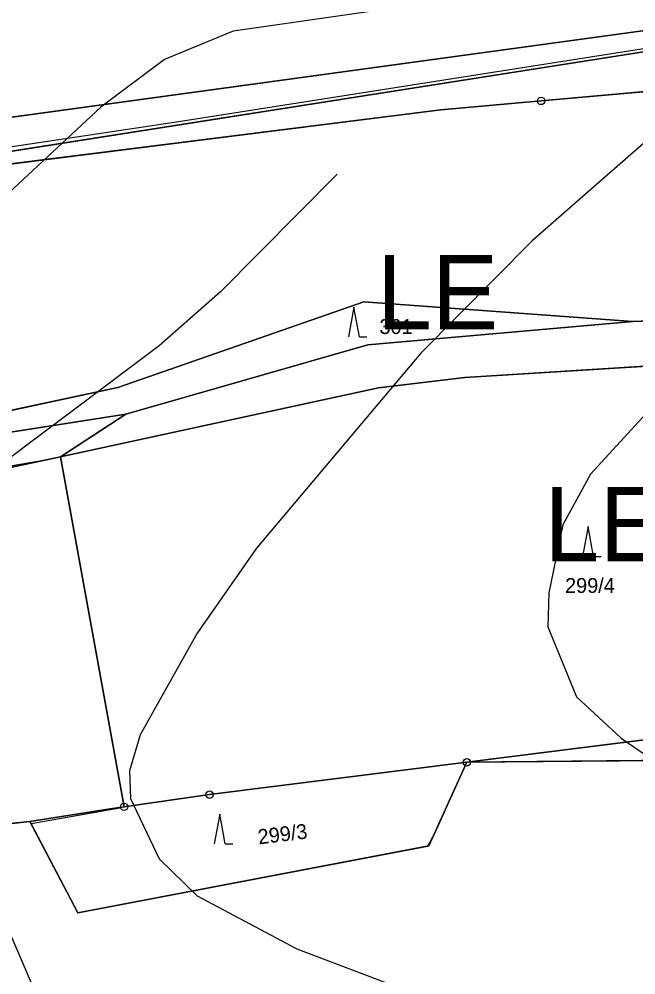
# Model space of a CAD drawing. Extents: x -706130 to -698555, y -971544 to -967260.
# Drawn here: x -703715.5 to -703632.5, y -970191.3 to -970062.6 of the extents above; entities that cross this region are included whole.
import ezdxf

# ---------------------------------------------------------------- set-up
doc = ezdxf.new("R2010")
doc.units = 0
for name, color, linetype in [('_Polohopis reambulance', 7, 'Continuous'), ('BPEJ hranice S', 7, 'Continuous'), ('BPEJ I-II trida ochrany S', 7, 'Continuous'), ('Docházková izochrona - VLAK N', 7, 'Continuous'), ('KN_Hranice_parcel', 7, 'Continuous'), ('KN_Parcelni cisla', 7, 'Continuous'), ('KN_Polygon parcely', 7, 'Continuous'), ('KN_POZEMKY_10_LESNI POZEMEK', 7, 'Continuous'), ('KN_POZEMKY_14_OSTATNI PLOCHA', 7, 'Continuous'), ('KN_POZEMKY_2_ORNA PUDA', 7, 'Continuous'), ('KN_POZEMKY_7_TTP', 7, 'Continuous'), ('KN_VYUZITI_17_ostatni plocha_ostatni komunikace', 7, 'Continuous'), ('KN_Značky bodu BP', 7, 'Continuous'), ('KN_Značky kultur', 7, 'Continuous'), ('Plochy lesní všeobecné S', 7, 'Continuous'), ('Plochy smíšené nezastavěného území všeobecné S', 7, 'Continuous'), ('Plochy zemědělské všeobecné CELEK S', 7, 'Continuous'), ('Regulační bloky v krajině S', 7, 'Continuous'), ('Regulační kódy v krajině S', 7, 'Continuous'), ('VÝŠKOPIS_vrstevnice hlavní', 7, 'Continuous')]:
    doc.layers.add(name, color=color, linetype=linetype)

msp = doc.modelspace()

# ---------------------------------------------------------------- linework, layer by layer
at = {"layer": '_Polohopis reambulance'}
msp.add_line((-703709.95, -970121.51), (-703701.13, -970115.77), dxfattribs=at)
at = {"layer": 'BPEJ hranice S'}
for points in [[(-703630.84, -970066.51), (-703694.35, -970076.49), (-703714.09, -970079.46), (-703737.03, -970082.91), (-703734.16, -970078.23), (-703727.86, -970067.95), (-703721.66, -970053.7), (-703710.51, -970039.44), (-703701.15, -970022.5), (-703700.21, -970020.75), (-703662.54, -970015.73), (-703662.07, -970012.54), (-703662.22, -970011.4), (-703662.68, -970008.09), (-703660.12, -970006.54), (-703663.21, -970006.89), (-703639.54, -969992.66)], [(-703584.65, -970101.63), (-703632.86, -970103.3), (-703669.08, -970100.67), (-703702.23, -970112.19), (-703737.12, -970119.68), (-703738.48, -970119.97), (-703737.1, -970084.68), (-703658.73, -970074.83), (-703645.23, -970073.63), (-703533.48, -970063.59)], [(-703712.99, -970194.37), (-703721.04, -970175.78), (-703722.8, -970171.56), (-703731.27, -970151.3), (-703734.78, -970144.43), (-703738.39, -970137.36), (-703738.39, -970127.59), (-703738.39, -970126.43), (-703732.05, -970125.35), (-703711.68, -970121.88), (-703709.95, -970121.51), (-703701.37, -970168.64), (-703701.97, -970168.73), (-703701.95, -970168.81), (-703713.92, -970170.95), (-703707.62, -970182.89), (-703660.48, -970173.94), (-703659.47, -970172), (-703655.23, -970162.65), (-703570.53, -970161.82), (-703450.72, -970210.98)]]:
    msp.add_lwpolyline(points, dxfattribs=at)
at = {"layer": 'BPEJ I-II trida ochrany S'}
msp.add_lwpolyline([(-703709.42, -970220.99), (-703709.42, -970220.99), (-703709.27, -970213.27), (-703712.99, -970194.37), (-703721.04, -970175.78), (-703722.8, -970171.56)], dxfattribs=at)
at = {"layer": 'Docházková izochrona - VLAK N'}
msp.add_circle((-704165.45, -969778.77), 800, dxfattribs=at)
at = {"layer": 'KN_Hranice_parcel'}
for p, q in [((-703753.98, -970080.95), (-703631.57, -970064.18)), ((-703701.37, -970168.64), (-703709.95, -970121.51)), ((-703562.22, -970150.94), (-703655.23, -970162.65)), ((-703714.1, -970170.6), (-703843.22, -970184.9))]:
    msp.add_line(p, q, dxfattribs=at)
for points in [[(-703404.51, -970004.05), (-703441.55, -970002.12), (-703532.52, -970024.69), (-703549.03, -970029.83), (-703569.73, -970037.36), (-703630.86, -970066.93), (-703770.88, -970088.93)], [(-703533.48, -970063.59), (-703645.23, -970073.63), (-703658.73, -970074.83), (-703741.2, -970085.2)], [(-703632.86, -970103.3), (-703584.65, -970101.63), (-703528.72, -970095.73)], [(-703709.95, -970121.51), (-703667.12, -970112.26), (-703655.52, -970110.86), (-703629.06, -970109.21), (-703554.49, -970103.46), (-703527.12, -970099.52)], [(-703737.12, -970119.68), (-703702.23, -970112.19), (-703669.08, -970100.67), (-703632.86, -970103.3)], [(-703766.62, -970126.02), (-703701.13, -970115.77), (-703668.56, -970106.47), (-703632.86, -970103.3)], [(-703709.95, -970121.51), (-703765.94, -970133.47), (-703792.93, -970137.4)], [(-703562.22, -970150.94), (-703511.23, -970177.68), (-703468.7, -970190.64), (-703434.36, -970196.61), (-703430.72, -970200.4), (-703431.33, -970215.29), (-703450.72, -970210.98), (-703570.53, -970161.82), (-703655.23, -970162.65)], [(-703655.23, -970162.65), (-703660.34, -970173.91), (-703707.62, -970182.89), (-703714.1, -970170.6)], [(-703655.23, -970162.65), (-703689.89, -970167), (-703701.37, -970168.64)], [(-703714.1, -970170.6), (-703703.25, -970168.91), (-703701.37, -970168.64)]]:
    msp.add_lwpolyline(points, dxfattribs=at)
at = {"layer": 'KN_Polygon parcely'}
for points in [[(-703453.18, -969973.09), (-703536.77, -969994.39), (-703596.82, -970006.98), (-703713.64, -970022.54), (-703736.66, -970022.5), (-703755.86, -970024.35), (-703754.92, -970065.8), (-703753.98, -970080.95), (-703631.57, -970064.18), (-703581.15, -970030.93), (-703575.77, -970029.17), (-703533.33, -970021.77), (-703441.2, -969999.8), (-703378.41, -969994.14), (-703409.48, -969970.36)], [(-703770.88, -970088.93), (-703630.86, -970066.93), (-703569.73, -970037.36), (-703549.03, -970029.83), (-703532.52, -970024.69), (-703441.55, -970002.12), (-703404.51, -970004.05), (-703363.7, -970004.94), (-703348.61, -970007.02), (-703348.12, -970002), (-703365.33, -969998.75), (-703405.57, -969999.83), (-703441.2, -969999.8), (-703533.33, -970021.77), (-703572.28, -970036.04), (-703631.57, -970064.18), (-703753.98, -970080.95), (-703771.36, -970082.59)], [(-703770.88, -970088.93), (-703741.2, -970085.2), (-703658.73, -970074.83), (-703645.23, -970073.63), (-703533.48, -970063.59), (-703443.34, -970047.08), (-703395.77, -970043.37), (-703440.19, -970042.36), (-703543.12, -970058.76), (-703597.68, -970059.34), (-703579.89, -970044.43), (-703569.93, -970040.02), (-703550.64, -970032.73), (-703533.84, -970028.57), (-703440.66, -970005.74), (-703404.51, -970004.05), (-703441.55, -970002.12), (-703532.52, -970024.69), (-703549.03, -970029.83), (-703569.73, -970037.36), (-703630.86, -970066.93)], [(-703528.72, -970095.73), (-703527.23, -970062.71), (-703533.48, -970063.59), (-703645.23, -970073.63), (-703658.73, -970074.83), (-703741.2, -970085.2), (-703737.12, -970119.68), (-703702.23, -970112.19), (-703669.08, -970100.67), (-703632.86, -970103.3), (-703584.65, -970101.63)], [(-703527.12, -970099.52), (-703528.72, -970095.73), (-703584.65, -970101.63), (-703632.86, -970103.3), (-703668.56, -970106.47), (-703701.13, -970115.77), (-703766.62, -970126.02), (-703880.82, -970138.8), (-703959.54, -970148.75), (-703988.89, -970158.47), (-703949.79, -970157.02), (-703792.93, -970137.4), (-703765.94, -970133.47), (-703709.95, -970121.51), (-703667.12, -970112.26), (-703655.52, -970110.86), (-703629.06, -970109.21), (-703554.49, -970103.46)], [(-703701.37, -970168.64), (-703689.89, -970167), (-703655.23, -970162.65), (-703562.22, -970150.94), (-703575.47, -970110.67), (-703525.33, -970103.75), (-703527.12, -970099.52), (-703554.49, -970103.46), (-703629.06, -970109.21), (-703655.52, -970110.86), (-703667.12, -970112.26), (-703709.95, -970121.51)], [(-703766.62, -970126.02), (-703701.13, -970115.77), (-703668.56, -970106.47), (-703632.86, -970103.3), (-703669.08, -970100.67), (-703702.23, -970112.19), (-703737.12, -970119.68)], [(-703843.22, -970184.9), (-703714.1, -970170.6), (-703703.25, -970168.91), (-703701.37, -970168.64), (-703709.95, -970121.51), (-703765.94, -970133.47), (-703792.93, -970137.4), (-703853.1, -970147.36)], [(-703562.22, -970150.94), (-703655.23, -970162.65), (-703570.53, -970161.82), (-703450.72, -970210.98), (-703431.33, -970215.29), (-703430.72, -970200.4), (-703434.36, -970196.61), (-703468.7, -970190.64), (-703511.23, -970177.68)], [(-703655.23, -970162.65), (-703689.89, -970167), (-703701.37, -970168.64), (-703703.25, -970168.91), (-703714.1, -970170.6), (-703707.62, -970182.89), (-703660.34, -970173.91)]]:
    msp.add_lwpolyline(points, close=True, dxfattribs=at)
msp.add_lwpolyline([(-703103.1, -970216.61), (-703179.97, -970194.21), (-703264.02, -970171.01), (-703371.96, -970147.76), (-703420.94, -970144.86), (-703562.22, -970150.94), (-703511.23, -970177.68), (-703468.7, -970190.64), (-703434.36, -970196.61), (-703430.72, -970200.4), (-703431.33, -970215.29), (-703450.72, -970210.98), (-703570.53, -970161.82), (-703655.23, -970162.65), (-703660.34, -970173.91), (-703707.62, -970182.89), (-703714.1, -970170.6), (-703843.22, -970184.9)], dxfattribs=at)
at = {"layer": 'KN_POZEMKY_10_LESNI POZEMEK'}
for p, q in [((-703533.48, -970063.59), (-703645.23, -970073.63)), ((-703770.88, -970088.93), (-703630.86, -970066.93)), ((-703645.23, -970073.63), (-703658.73, -970074.83)), ((-703658.73, -970074.83), (-703741.2, -970085.2)), ((-703702.23, -970112.19), (-703669.08, -970100.67)), ((-703669.08, -970100.67), (-703632.86, -970103.3)), ((-703632.86, -970103.3), (-703668.56, -970106.47)), ((-703668.56, -970106.47), (-703701.13, -970115.77)), ((-703655.52, -970110.86), (-703629.06, -970109.21)), ((-703667.12, -970112.26), (-703655.52, -970110.86)), ((-703737.12, -970119.68), (-703702.23, -970112.19)), ((-703709.95, -970121.51), (-703667.12, -970112.26)), ((-703701.13, -970115.77), (-703766.62, -970126.02)), ((-703701.37, -970168.64), (-703709.95, -970121.51)), ((-703655.23, -970162.65), (-703562.22, -970150.94)), ((-703562.22, -970150.94), (-703655.23, -970162.65)), ((-703570.53, -970161.82), (-703655.23, -970162.65)), ((-703689.89, -970167), (-703655.23, -970162.65)), ((-703655.23, -970162.65), (-703689.89, -970167)), ((-703655.23, -970162.65), (-703660.34, -970173.91)), ((-703701.37, -970168.64), (-703689.89, -970167)), ((-703689.89, -970167), (-703701.37, -970168.64)), ((-703714.1, -970170.6), (-703703.25, -970168.91)), ((-703703.25, -970168.91), (-703701.37, -970168.64)), ((-703707.62, -970182.89), (-703714.1, -970170.6)), ((-703660.34, -970173.91), (-703707.62, -970182.89))]:
    msp.add_line(p, q, dxfattribs=at)
at = {"layer": 'KN_POZEMKY_14_OSTATNI PLOCHA'}
for p, q in [((-703753.98, -970080.95), (-703631.57, -970064.18)), ((-703630.86, -970066.93), (-703770.88, -970088.93)), ((-703632.86, -970103.3), (-703584.65, -970101.63)), ((-703668.56, -970106.47), (-703632.86, -970103.3)), ((-703701.13, -970115.77), (-703668.56, -970106.47)), ((-703629.06, -970109.21), (-703655.52, -970110.86)), ((-703655.52, -970110.86), (-703667.12, -970112.26)), ((-703667.12, -970112.26), (-703709.95, -970121.51)), ((-703766.62, -970126.02), (-703701.13, -970115.77)), ((-703709.95, -970121.51), (-703765.94, -970133.47))]:
    msp.add_line(p, q, dxfattribs=at)
at = {"layer": 'KN_POZEMKY_2_ORNA PUDA'}
for p, q in [((-703765.94, -970133.47), (-703709.95, -970121.51)), ((-703709.95, -970121.51), (-703701.37, -970168.64)), ((-703655.23, -970162.65), (-703570.53, -970161.82)), ((-703660.34, -970173.91), (-703655.23, -970162.65)), ((-703703.25, -970168.91), (-703714.1, -970170.6)), ((-703701.37, -970168.64), (-703703.25, -970168.91)), ((-703843.22, -970184.9), (-703714.1, -970170.6)), ((-703714.1, -970170.6), (-703843.22, -970184.9)), ((-703714.1, -970170.6), (-703707.62, -970182.89)), ((-703707.62, -970182.89), (-703660.34, -970173.91))]:
    msp.add_line(p, q, dxfattribs=at)
at = {"layer": 'KN_POZEMKY_7_TTP'}
for p, q in [((-703645.23, -970073.63), (-703533.48, -970063.59)), ((-703631.57, -970064.18), (-703753.98, -970080.95)), ((-703658.73, -970074.83), (-703645.23, -970073.63)), ((-703741.2, -970085.2), (-703658.73, -970074.83)), ((-703669.08, -970100.67), (-703702.23, -970112.19)), ((-703632.86, -970103.3), (-703669.08, -970100.67)), ((-703584.65, -970101.63), (-703632.86, -970103.3)), ((-703702.23, -970112.19), (-703737.12, -970119.68))]:
    msp.add_line(p, q, dxfattribs=at)
at = {"layer": 'KN_VYUZITI_17_ostatni plocha_ostatni komunikace'}
for p, q in [((-703753.98, -970080.95), (-703631.57, -970064.18)), ((-703630.86, -970066.93), (-703770.88, -970088.93)), ((-703632.86, -970103.3), (-703584.65, -970101.63)), ((-703668.56, -970106.47), (-703632.86, -970103.3)), ((-703701.13, -970115.77), (-703668.56, -970106.47)), ((-703629.06, -970109.21), (-703655.52, -970110.86)), ((-703655.52, -970110.86), (-703667.12, -970112.26)), ((-703667.12, -970112.26), (-703709.95, -970121.51)), ((-703766.62, -970126.02), (-703701.13, -970115.77)), ((-703709.95, -970121.51), (-703765.94, -970133.47))]:
    msp.add_line(p, q, dxfattribs=at)
at = {"layer": 'KN_Značky bodu BP'}
for centre, radius in [((-703645.23, -970073.63), 0.5), ((-703645.23, -970073.63), 0.0303), ((-703655.23, -970162.65), 0.5), ((-703655.23, -970162.65), 0.0303), ((-703689.89, -970167), 0.5), ((-703689.89, -970167), 0.0303), ((-703701.37, -970168.64), 0.5), ((-703701.37, -970168.64), 0.0303)]:
    msp.add_circle(centre, radius, dxfattribs=at)
at = {"layer": 'KN_Značky kultur'}
for p, q in [((-703670.43, -970101.38), (-703671.18, -970105.38)), ((-703669.68, -970105.38), (-703670.43, -970101.38)), ((-703669.68, -970105.38), (-703668.68, -970105.38)), ((-703638.91, -970130.93), (-703639.66, -970134.93)), ((-703638.16, -970134.93), (-703638.91, -970130.93)), ((-703638.16, -970134.93), (-703637.16, -970134.93)), ((-703688.51, -970169.61), (-703689.26, -970173.61)), ((-703687.76, -970173.61), (-703688.51, -970169.61)), ((-703687.76, -970173.61), (-703686.76, -970173.61))]:
    msp.add_line(p, q, dxfattribs=at)
at = {"layer": 'Plochy lesní všeobecné S'}
for p, q in [((-703645.23, -970073.63), (-703533.48, -970063.59)), ((-703630.86, -970066.93), (-703770.88, -970088.93)), ((-703658.73, -970074.83), (-703645.23, -970073.63)), ((-703741.2, -970085.2), (-703658.73, -970074.83)), ((-703669.08, -970100.67), (-703702.23, -970112.19)), ((-703632.86, -970103.3), (-703669.08, -970100.67)), ((-703668.56, -970106.47), (-703632.86, -970103.3)), ((-703701.13, -970115.77), (-703668.56, -970106.47)), ((-703629.06, -970109.21), (-703655.52, -970110.86)), ((-703655.52, -970110.86), (-703667.12, -970112.26)), ((-703702.23, -970112.19), (-703737.12, -970119.68)), ((-703667.12, -970112.26), (-703709.95, -970121.51)), ((-703766.62, -970126.02), (-703701.13, -970115.77)), ((-703709.95, -970121.51), (-703701.37, -970168.64)), ((-703655.23, -970162.65), (-703570.53, -970161.82)), ((-703660.34, -970173.91), (-703655.23, -970162.65)), ((-703703.25, -970168.91), (-703714.1, -970170.6)), ((-703701.37, -970168.64), (-703703.25, -970168.91)), ((-703714.1, -970170.6), (-703707.62, -970182.89)), ((-703707.62, -970182.89), (-703660.34, -970173.91))]:
    msp.add_line(p, q, dxfattribs=at)
at = {"layer": 'Plochy smíšené nezastavěného území všeobecné S'}
for p, q in [((-703702.23, -970112.19), (-703669.08, -970100.67)), ((-703669.08, -970100.67), (-703632.86, -970103.3)), ((-703632.86, -970103.3), (-703668.56, -970106.47)), ((-703668.56, -970106.47), (-703701.13, -970115.77)), ((-703737.12, -970119.68), (-703702.23, -970112.19)), ((-703709.95, -970121.51), (-703667.12, -970112.26)), ((-703701.13, -970115.77), (-703709.95, -970121.51))]:
    msp.add_line(p, q, dxfattribs=at)
for points in [[(-703770.88, -970088.93), (-703630.86, -970066.93), (-703569.73, -970037.36)], [(-703533.48, -970063.59), (-703645.23, -970073.63), (-703658.73, -970074.83), (-703741.2, -970085.2)], [(-703631.57, -970064.18), (-703753.98, -970080.95), (-703771.36, -970082.59), (-703770.88, -970088.93)], [(-703667.12, -970112.26), (-703655.52, -970110.86), (-703629.06, -970109.21), (-703554.49, -970103.46), (-703527.12, -970099.52), (-703528.72, -970095.73)]]:
    msp.add_lwpolyline(points, dxfattribs=at)
at = {"layer": 'Plochy zemědělské všeobecné CELEK S'}
for p, q in [((-703753.98, -970080.95), (-703631.57, -970064.18)), ((-703701.13, -970115.77), (-703766.62, -970126.02)), ((-703709.95, -970121.51), (-703701.13, -970115.77)), ((-703701.37, -970168.64), (-703709.95, -970121.51)), ((-703570.53, -970161.82), (-703655.23, -970162.65)), ((-703655.23, -970162.65), (-703660.34, -970173.91)), ((-703714.1, -970170.6), (-703703.25, -970168.91)), ((-703703.25, -970168.91), (-703701.37, -970168.64)), ((-703707.62, -970182.89), (-703714.1, -970170.6)), ((-703660.34, -970173.91), (-703707.62, -970182.89))]:
    msp.add_line(p, q, dxfattribs=at)
at = {"layer": 'Regulační bloky v krajině S'}
for p, q in [((-703645.23, -970073.63), (-703533.48, -970063.59)), ((-703753.98, -970080.95), (-703631.57, -970064.18)), ((-703630.86, -970066.93), (-703770.88, -970088.93)), ((-703658.73, -970074.83), (-703645.23, -970073.63)), ((-703741.2, -970085.2), (-703658.73, -970074.83)), ((-703669.08, -970100.67), (-703702.23, -970112.19)), ((-703702.23, -970112.19), (-703669.08, -970100.67)), ((-703632.86, -970103.3), (-703669.08, -970100.67)), ((-703669.08, -970100.67), (-703632.86, -970103.3)), ((-703668.56, -970106.47), (-703632.86, -970103.3)), ((-703632.86, -970103.3), (-703668.56, -970106.47)), ((-703701.13, -970115.77), (-703668.56, -970106.47)), ((-703668.56, -970106.47), (-703701.13, -970115.77)), ((-703629.06, -970109.21), (-703655.52, -970110.86)), ((-703655.52, -970110.86), (-703667.12, -970112.26)), ((-703702.23, -970112.19), (-703737.12, -970119.68)), ((-703737.12, -970119.68), (-703702.23, -970112.19)), ((-703667.12, -970112.26), (-703709.95, -970121.51)), ((-703709.95, -970121.51), (-703667.12, -970112.26)), ((-703766.62, -970126.02), (-703701.13, -970115.77)), ((-703701.13, -970115.77), (-703766.62, -970126.02)), ((-703701.13, -970115.77), (-703709.95, -970121.51)), ((-703709.95, -970121.51), (-703701.13, -970115.77)), ((-703709.95, -970121.51), (-703701.37, -970168.64)), ((-703701.37, -970168.64), (-703709.95, -970121.51)), ((-703655.23, -970162.65), (-703570.53, -970161.82)), ((-703570.53, -970161.82), (-703655.23, -970162.65)), ((-703660.34, -970173.91), (-703655.23, -970162.65)), ((-703655.23, -970162.65), (-703660.34, -970173.91)), ((-703703.25, -970168.91), (-703714.1, -970170.6)), ((-703714.1, -970170.6), (-703703.25, -970168.91)), ((-703701.37, -970168.64), (-703703.25, -970168.91)), ((-703703.25, -970168.91), (-703701.37, -970168.64)), ((-703714.1, -970170.6), (-703707.62, -970182.89)), ((-703707.62, -970182.89), (-703714.1, -970170.6)), ((-703707.62, -970182.89), (-703660.34, -970173.91)), ((-703660.34, -970173.91), (-703707.62, -970182.89))]:
    msp.add_line(p, q, dxfattribs=at)
for points in [[(-703770.88, -970088.93), (-703630.86, -970066.93), (-703569.73, -970037.36)], [(-703533.48, -970063.59), (-703645.23, -970073.63), (-703658.73, -970074.83), (-703741.2, -970085.2)], [(-703631.57, -970064.18), (-703753.98, -970080.95), (-703771.36, -970082.59), (-703770.88, -970088.93)], [(-703667.12, -970112.26), (-703655.52, -970110.86), (-703629.06, -970109.21), (-703554.49, -970103.46), (-703527.12, -970099.52), (-703528.72, -970095.73)]]:
    msp.add_lwpolyline(points, dxfattribs=at)
at = {"layer": 'VÝŠKOPIS_vrstevnice hlavní'}
for points in [[(-703553.24, -970010.08), (-703579.39, -970026.27), (-703626.76, -970050.52), (-703635.89, -970054.52), (-703648.16, -970058.66), (-703686.68, -970064.22), (-703695.96, -970068.07), (-703704.52, -970074.49), (-703722.21, -970090.9), (-703731.77, -970098.89), (-703742.04, -970104.74), (-703750.03, -970107.73), (-703758.59, -970109.59), (-703768.29, -970110.02), (-703779.71, -970108.16)], [(-703624.94, -970073.67), (-703646.45, -970092.47), (-703661.43, -970107.59), (-703683.54, -970133.84), (-703691.53, -970145.26), (-703699.24, -970158.95), (-703700.67, -970163.8), (-703700.52, -970167.51), (-703696.67, -970175.65), (-703691.53, -970180.64), (-703678.12, -970187.77), (-703652.44, -970197.47), (-703637.03, -970206.89), (-703632.18, -970211.74), (-703630.04, -970215.74), (-703628.76, -970221.3), (-703631.57, -970227.22), (-703644.02, -970237.99)], [(-703582.32, -970074.85), (-703604.22, -970090.61), (-703625.05, -970109.16), (-703638.6, -970123.86), (-703642.31, -970130.7), (-703644.17, -970139.84), (-703644.31, -970144.4), (-703640.46, -970153.82), (-703634.47, -970159.38), (-703629.47, -970162.8), (-703585.1, -970186.63), (-703571.55, -970192.91)], [(-703672.7, -970083.48), (-703688.4, -970099.32), (-703696.67, -970106.59), (-703721.21, -970125), (-703758.3, -970145.26), (-703763.44, -970149.25), (-703770.29, -970158.38), (-703773.28, -970165.23), (-703774.14, -970169.51), (-703773.71, -970176.93), (-703772.57, -970180.07), (-703768.58, -970185.92), (-703764.44, -970189.77), (-703758.02, -970193.62), (-703748.03, -970197.9), (-703709.8, -970211.74), (-703697.81, -970217.16), (-703689.39, -970223.44), (-703687.11, -970230), (-703686.83, -970233.71), (-703687.83, -970235.85), (-703704.8, -970253.97)]]:
    msp.add_lwpolyline(points, dxfattribs=at)

# ---------------------------------------------------------------- texts
at = {"layer": 'KN_Parcelni cisla'}
for s, p in [('301', (-703667, -970105)), ('299/4', (-703642, -970139.85))]:
    msp.add_text(s, height=2, dxfattribs=at).set_placement(p)
msp.add_text('299/3', height=2, rotation=7, dxfattribs=at).set_placement((-703683.25, -970173.7))
at = {"layer": 'Regulační kódy v krajině S'}
for p in [(-703667.37, -970104.38), (-703644.82, -970135.58)]:
    msp.add_text('LE', height=10, dxfattribs=at).set_placement(p)

doc.saveas('drawing.dxf')
